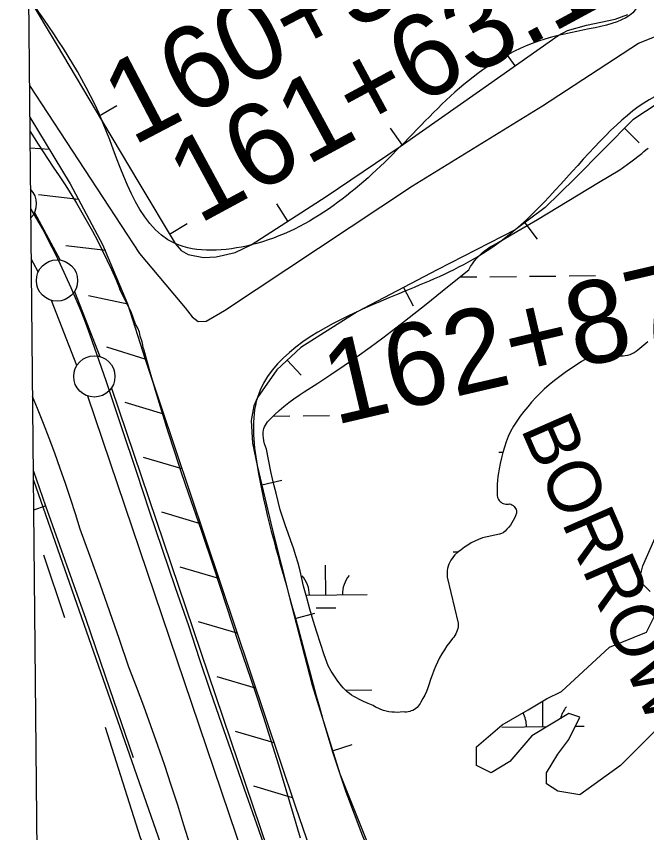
# Model space of a CAD drawing. Extents: x 3625074 to 3663148, y 511451 to 537151.
# Drawn here: x 3629158 to 3629922, y 529469 to 530458 of the extents above; entities that cross this region are included whole.
import ezdxf

# ---------------------------------------------------------------- set-up
doc = ezdxf.new("R2010")
doc.units = 0
for name, color, linetype in [('V-BORW-IDEN', 7, 'Continuous'), ('V-BORW-LINE', 7, 'Continuous'), ('V-FLOD-BASE', 7, 'Continuous'), ('V-GRID-FRAM', 7, 'Continuous'), ('V-LEVE-TOET', 7, 'Continuous'), ('V-ROAD-CNTR', 7, 'Continuous'), ('V-RRAP-FSHR', 7, 'Continuous'), ('V-SURV-IDEN', 7, 'Continuous'), ('V-SURV-LINE', 7, 'Continuous'), ('V-TOPO-SHOR', 7, 'Continuous'), ('V-TOPO-WATR-IDEN', 7, 'Continuous'), ('V-WETL-SWMP', 7, 'Continuous')]:
    doc.layers.add(name, color=color, linetype=linetype)

msp = doc.modelspace()

# ---------------------------------------------------------------- linework, layer by layer
at = {"layer": 'V-BORW-LINE'}
for p, q in [((3629762.23, 530397.59), (3629747.84, 530418.04)), ((3629258.28, 530337.07), (3629279.77, 530349.85)), ((3629625.92, 530301.81), (3629611.55, 530322.27)), ((3629894.84, 530322.12), (3629912.6, 530304.53)), ((3629487.15, 530209.63), (3629473.58, 530230.63)), ((3629343.54, 530193.94), (3629365.01, 530206.75)), ((3629774.05, 530207.75), (3629789.03, 530187.73)), ((3629627.27, 530129.33), (3629638.81, 530107.15)), ((3629486.37, 530041.51), (3629503.24, 530023.05)), ((3629455.33, 529890.35), (3629479.66, 529896.13)), ((3629495.71, 529728.73), (3629519.91, 529734.98)), ((3629541.21, 529568.51), (3629565.09, 529575.91))]:
    msp.add_line(p, q, dxfattribs=at)
for points in [[(3629173.23, 530480.09), (3629206.3, 530424.48), (3629262.56, 530329.87), (3629306.38, 530256.2), (3629350.33, 530182.57), (3629357.79, 530174.23), (3629366.44, 530169.37), (3629384.92, 530165.66), (3629400.27, 530166.32), (3629423.18, 530171.71), (3629442.77, 530180.96), (3629533.36, 530239.49), (3629623.14, 530299.85), (3629719.06, 530367.22), (3629814.66, 530434.48), (3629825.98, 530440.51), (3629848.71, 530446.95), (3629883.71, 530454.09), (3629898.73, 530459.99)], [(3629951.01, 530362.44), (3629904.84, 530332.23), (3629834.53, 530261.2), (3629798.71, 530226.2), (3629762.32, 530198.97), (3629668.07, 530150.56), (3629570.92, 530100.01), (3629502.96, 530056.67), (3629473.52, 530029.76), (3629450.07, 529995.99), (3629445.91, 529986.05), (3629442.51, 529968.14), (3629444.11, 529940.75), (3629449.75, 529913.89), (3629468.34, 529835.53), (3629488.31, 529757.35), (3629516.56, 529648.05), (3629549.92, 529540.41), (3629584.02, 529455.67)]]:
    msp.add_lwpolyline(points, dxfattribs=at)
for points in [[(3629203.02, 530944.9), (3629304.39, 531032.16), (3629365.29, 531087.3), (3629437.44, 531084.45), (3629530.26, 530994.54), (3629634.61, 530884.23), (3629706.46, 530791.87), (3629761.6, 530718.04), (3629883.06, 530552.6), (3629910.29, 530469.6), (3629814.66, 530434.48), (3629623.14, 530299.85), (3629442.77, 530180.96), (3629350.33, 530182.57), (3629262.56, 530329.87), (3629173.23, 530480.09)], [(3629776.87, 528883.45), (3629740.76, 528986.47), (3629698.11, 529091.63), (3629672.48, 529247.92), (3629619.57, 529371.62), (3629549.92, 529540.41), (3629488.31, 529757.35), (3629449.75, 529913.89), (3629450.07, 529995.99), (3629570.92, 530100.01), (3629762.32, 530198.97), (3629977.24, 530367.48), (3630087.84, 530262.91), (3630188.48, 530097.42), (3630286.2, 529887.79), (3630372.53, 529707.89), (3630448.89, 529551.79), (3630457.52, 529466.91), (3630326.2, 529316.58), (3630161.53, 529154.2), (3629969.27, 528959.65), (3629893.23, 528888.46), (3629848.54, 528865.17), (3629806.55, 528857.3), (3629776.87, 528883.45)]]:
    msp.add_spline(points, degree=3, dxfattribs=at)
at = {"layer": 'V-FLOD-BASE'}
msp.add_lwpolyline([(3629175.69, 530224.06), (3629181.4, 530214.47), (3629190.51, 530198.71), (3629197.66, 530185.05), (3629204.6, 530171.27), (3629211.33, 530157.4), (3629217.84, 530143.42), (3629224.15, 530129.35), (3629230.23, 530115.18), (3629236.11, 530100.92), (3629241.76, 530086.57), (3629247.19, 530072.14), (3629266.33, 530016.72), (3629285.17, 529961.2), (3629303.7, 529905.58), (3629319.09, 529859.06), (3629334.72, 529812.61), (3629350.57, 529766.25), (3629366.66, 529719.96), (3629379.79, 529680.34), (3629393.12, 529640.79), (3629406.64, 529601.3), (3629420.36, 529561.88), (3629434.27, 529522.53), (3629451.43, 529473.21), (3629468.38, 529423.83)], dxfattribs=at)
at = {"layer": 'V-GRID-FRAM'}
msp.add_lwpolyline([(3629129.44, 535042.13), (3660791.61, 535359.9), (3660982.02, 517177.98), (3629303.98, 516860.05), (3629129.44, 535042.13)], dxfattribs=at)
at = {"layer": 'V-LEVE-TOET'}
for points in [[(3629174.79, 530318.33), (3629184.7, 530302.7), (3629202.55, 530275.03), (3629209.9, 530264.32), (3629217.07, 530253.48), (3629224.06, 530242.53), (3629230.87, 530231.47), (3629237.5, 530220.3), (3629243.94, 530209.02), (3629250.19, 530197.63), (3629256.26, 530186.14), (3629262.13, 530174.56), (3629267.81, 530162.87), (3629273.3, 530151.1), (3629278.59, 530139.23), (3629283.69, 530127.29)], [(3629312.18, 530055.2), (3629310.57, 530063.51), (3629308.31, 530070.41), (3629307.48, 530075.27), (3629305.27, 530080.08), (3629302.35, 530084.88), (3629297.81, 530098.69), (3629283.69, 530127.29)], [(3629312.18, 530055.2), (3629319.2, 530030.06), (3629326.45, 530004.99), (3629333.96, 529980), (3629341.72, 529955.09), (3629349.71, 529930.25), (3629357.96, 529905.49), (3629366.45, 529880.81), (3629382, 529835.42), (3629397.32, 529789.94), (3629412.41, 529744.39), (3629427.26, 529698.76), (3629437.39, 529669.43), (3629447.3, 529640.02), (3629456.97, 529610.53), (3629466.4, 529580.97), (3629475.61, 529551.34), (3629484.58, 529521.63), (3629493.32, 529491.85), (3629502.16, 529462.95)], [(3629368.57, 529454.36), (3629361.22, 529478.58), (3629353.65, 529502.73), (3629345.85, 529526.81), (3629337.83, 529550.82), (3629329.58, 529574.75), (3629321.12, 529598.61), (3629312.44, 529622.38), (3629303.54, 529646.08), (3629294.42, 529669.69), (3629283.08, 529703.3), (3629271.52, 529736.83), (3629259.72, 529770.29), (3629247.7, 529803.66), (3629235.44, 529836.94), (3629229.68, 529855.41), (3629223.73, 529873.81), (3629217.57, 529892.14), (3629211.22, 529910.41), (3629204.67, 529928.61), (3629197.93, 529946.74), (3629190.98, 529964.79), (3629183.85, 529982.76), (3629177.87, 529997.36)]]:
    msp.add_lwpolyline(points, dxfattribs=at)
at = {"layer": 'V-ROAD-CNTR'}
msp.add_line((3629179.18, 529860.26), (3629193.55, 529864.97), dxfattribs=at)
for points in [[(3629178.74, 529906.79), (3629193.55, 529864.97), (3629242.2, 529727.69), (3629271.12, 529644.06), (3629299.78, 529560.35)], [(3629178.84, 529895.98), (3629527.37, 528899.62), (3629587.31, 528715.15)]]:
    msp.add_lwpolyline(points, dxfattribs=at)
at = {"layer": 'V-RRAP-FSHR'}
for p, q in [((3629198.39, 530296.25), (3629174.98, 530297.84)), ((3629233.57, 530235.76), (3629185.1, 530241.63)), ((3629266.53, 530174), (3629218.05, 530179.88)), ((3629293.12, 530109.21), (3629245.37, 530119.41)), ((3629314.38, 530042.51), (3629267.75, 530057.02)), ((3629336.66, 529976.15), (3629289.82, 529989.97)), ((3629358.93, 529909.79), (3629312.1, 529923.61)), ((3629381.21, 529843.43), (3629334.38, 529857.25)), ((3629403.49, 529777.07), (3629356.65, 529790.89)), ((3629425.76, 529710.71), (3629378.93, 529724.53)), ((3629448.04, 529644.35), (3629401.21, 529658.17)), ((3629470.32, 529577.99), (3629423.48, 529591.81)), ((3629492.6, 529511.62), (3629445.76, 529525.45))]:
    msp.add_line(p, q, dxfattribs=at)
msp.add_lwpolyline([(3629174.62, 530335.65), (3629223.46, 530254.71), (3629262.54, 530181.49), (3629292.95, 530109.61), (3629314.32, 530042.67), (3629495.81, 529502.03), (3629645.16, 529067.18), (3629697.25, 528875.01)], dxfattribs=at)
at = {"layer": 'V-SURV-LINE'}
for points in [[(3629180.29, 530220.17), (3629211.17, 530162.49)], [(3629184.71, 530148.36), (3629176.27, 530164.12)], [(3629228.6, 530124.64), (3629259.33, 530045.77)], [(3629231.38, 530034.86), (3629200.65, 530113.73)], [(3629273.22, 530007.58), (3629741.76, 528624.04)], [(3629713.34, 528614.43), (3629244.81, 529997.97)]]:
    msp.add_lwpolyline(points, dxfattribs=at)
for centre in [(3629207.37, 530137.8), (3629252.61, 530021.7)]:
    msp.add_circle(centre, 25, dxfattribs=at)
msp.add_arc((3629157.63, 530230.73), 25, 316.58906, 44.51097, dxfattribs=at)
at = {"layer": 'V-TOPO-SHOR'}
msp.add_line((3629190.9, 529805.9), (3629216.65, 529729.72), dxfattribs=at)
for points in [[(3629174.25, 530373.82), (3629307.44, 530170.6), (3629362.54, 530104.63), (3629371.25, 530093.63), (3629378.41, 530088.2), (3629388.24, 530088.45), (3629410.36, 530101.67), (3629638.14, 530252.29), (3629795.71, 530349.1), (3629911.68, 530425.17), (3629931.15, 530432.7), (3629943.82, 530431.63), (3629956.52, 530429.15), (3629970.67, 530425.31), (3629986.03, 530428.52), (3629998.51, 530434.46), (3630016.46, 530446.17)], [(3629265.61, 529596.99), (3629308.22, 529463.42), (3629319.03, 529439.52)]]:
    msp.add_lwpolyline(points, dxfattribs=at)
at = {"layer": 'V-WETL-SWMP'}
for p, q in [((3629695.27, 530142.06), (3629715.87, 530142.27)), ((3629731.87, 530142.43), (3629763.87, 530142.75)), ((3629779.86, 530142.91), (3629811.86, 530143.23)), ((3629827.86, 530143.39), (3629859.86, 530143.71)), ((3629469.32, 529973.61), (3629489.55, 529973.81)), ((3629505.55, 529973.97), (3629537.54, 529974.29)), ((3629553.54, 529974.46), (3629585.54, 529974.78)), ((3629742.84, 529929.92), (3629747.65, 529929.97)), ((3629687.21, 529809.29), (3629693.8, 529809.35)), ((3629533.13, 529757), (3629532.77, 529792.99)), ((3629509.06, 529756.76), (3629583.13, 529757.5)), ((3629521.29, 529741.45), (3629545.29, 529741.69)), ((3629556.91, 529641.8), (3629588.88, 529642.12)), ((3629796.14, 529597.76), (3629795.84, 529628.55)), ((3629746.15, 529597.25), (3629801.29, 529597.81)), ((3629835.42, 529598.15), (3629846.14, 529598.26))]:
    msp.add_line(p, q, dxfattribs=at)
for points in [[(3629863.27, 530256.48), (3629889.04, 530271.79), (3629902.45, 530281.57), (3629915.73, 530291.51), (3629918.23, 530293.81), (3629920.88, 530295.94), (3629923.66, 530297.89)], [(3629716.03, 530164.76), (3629718.98, 530167.86), (3629722.09, 530170.79), (3629725.35, 530173.54), (3629728.77, 530176.1), (3629732.32, 530178.48), (3629736, 530180.65), (3629739.79, 530182.61), (3629764.62, 530197.16), (3629789.39, 530211.81), (3629814.09, 530226.59), (3629838.72, 530241.48), (3629863.27, 530256.48)], [(3629654.91, 529640.35), (3629652.89, 529635.98), (3629650.68, 529631.7), (3629648.26, 529627.54), (3629647.33, 529625.72), (3629646.23, 529623.99), (3629644.96, 529622.39), (3629643.54, 529620.92), (3629641.98, 529619.6), (3629640.29, 529618.44), (3629638.5, 529617.45), (3629636.63, 529616.65), (3629634.68, 529616.03), (3629632.68, 529615.61), (3629630.64, 529615.39), (3629628.6, 529615.38), (3629626.56, 529615.56), (3629623.15, 529615.18), (3629619.73, 529615.01), (3629616.29, 529615.06), (3629612.87, 529615.33), (3629609.47, 529615.83), (3629606.11, 529616.53), (3629602.81, 529617.45), (3629599.56, 529618.58), (3629596.4, 529619.92), (3629593.33, 529621.45), (3629590.36, 529623.18), (3629584.52, 529625.6), (3629578.79, 529628.26), (3629573.17, 529631.15), (3629570.12, 529632.55), (3629567.15, 529634.13), (3629564.3, 529635.89), (3629561.56, 529637.83), (3629558.94, 529639.94), (3629556.47, 529642.2), (3629554.14, 529644.62), (3629551.97, 529647.18), (3629547.61, 529652.94), (3629543.49, 529658.87), (3629539.61, 529664.97), (3629535.99, 529671.22), (3629531.16, 529684.82), (3629526.51, 529698.49), (3629522.06, 529712.22), (3629517.8, 529726.01), (3629513.73, 529739.86), (3629509.85, 529753.76), (3629506.17, 529767.72), (3629504.14, 529777.04), (3629501.89, 529786.31), (3629499.44, 529795.53), (3629496.77, 529804.69), (3629493.9, 529813.79), (3629490.81, 529822.82), (3629487.52, 529831.77), (3629484.03, 529840.65), (3629480.79, 529850.43), (3629477.84, 529860.31), (3629475.18, 529870.27), (3629472.8, 529880.3), (3629470.43, 529889.06), (3629468.29, 529897.88), (3629466.41, 529906.76), (3629461.23, 529933.53), (3629459.96, 529936.83), (3629458.92, 529940.21), (3629458.1, 529943.66), (3629457.51, 529947.15), (3629457.15, 529950.67), (3629457.02, 529954.2), (3629457.43, 529956.45), (3629458.04, 529958.66), (3629458.85, 529960.8), (3629459.85, 529962.85), (3629461.03, 529964.81), (3629462.39, 529966.65), (3629463.91, 529968.35), (3629465.58, 529969.92), (3629470.99, 529975.26), (3629476.58, 529980.41), (3629482.34, 529985.38), (3629488.27, 529990.14), (3629494.35, 529994.7), (3629500.59, 529999.05), (3629506.97, 530003.19), (3629523.21, 530013.54), (3629539.31, 530024.1), (3629555.27, 530034.88), (3629571.08, 530045.86), (3629586.75, 530057.05), (3629602.28, 530068.44), (3629628.5, 530088.72), (3629654.55, 530109.22), (3629680.42, 530129.95), (3629706.1, 530150.9), (3629708.29, 530154.57), (3629710.69, 530158.11), (3629713.27, 530161.51), (3629716.03, 530164.76)], [(3629923.15, 530063.52), (3629911.08, 530053.38), (3629908.82, 530051.72), (3629906.42, 530050.26), (3629903.91, 530049.01), (3629901.31, 530047.97), (3629898.62, 530047.16), (3629895.88, 530046.58), (3629893.09, 530046.23), (3629890.29, 530046.11), (3629887.48, 530046.24), (3629884.7, 530046.6), (3629881.96, 530047.19), (3629876.57, 530047.22), (3629871.19, 530047.01), (3629865.83, 530046.56), (3629860.48, 530045.87), (3629855.18, 530044.94), (3629849.92, 530043.78), (3629842.99, 530039.67), (3629836.17, 530035.39), (3629829.45, 530030.94), (3629822.85, 530026.32), (3629816.36, 530021.55), (3629809.99, 530016.61), (3629803.75, 530011.52), (3629797.64, 530006.28)], [(3629797.64, 530006.28), (3629792.37, 530001.21), (3629787.27, 529995.98), (3629782.34, 529990.58), (3629777.59, 529985.03), (3629773.03, 529979.32), (3629768.65, 529973.46), (3629764.47, 529967.46), (3629760.49, 529961.33), (3629756.72, 529955.08), (3629754.06, 529948.82), (3629751.63, 529942.48), (3629749.46, 529936.04), (3629747.52, 529929.53), (3629745.84, 529922.95), (3629744.41, 529916.31), (3629743.23, 529909.62), (3629742.27, 529905.06), (3629741.52, 529900.46), (3629740.97, 529895.83), (3629740.62, 529891.19), (3629740.48, 529886.53), (3629740.54, 529881.87), (3629740.81, 529877.22), (3629741.11, 529875.68), (3629741.6, 529874.2), (3629742.29, 529872.8), (3629743.16, 529871.49), (3629744.19, 529870.32), (3629745.36, 529869.29), (3629746.67, 529868.42), (3629748.07, 529867.73), (3629749.55, 529867.24), (3629751.09, 529866.94), (3629752.65, 529866.85), (3629754.21, 529866.96), (3629755.74, 529867.28), (3629757.21, 529866.84), (3629758.59, 529866.19), (3629759.87, 529865.35), (3629761.02, 529864.33), (3629762.01, 529863.17), (3629762.82, 529861.87), (3629763.45, 529860.47), (3629763.86, 529859), (3629764.07, 529857.48), (3629764.05, 529855.95), (3629762.93, 529852.92), (3629761.63, 529849.97), (3629760.14, 529847.11), (3629758.47, 529844.34), (3629756.64, 529841.69), (3629754.64, 529839.15), (3629752.49, 529836.74), (3629750.19, 529834.48), (3629747.76, 529832.36), (3629745.68, 529831.35), (3629743.52, 529830.55), (3629722.7, 529826.34), (3629718.14, 529824.46), (3629713.67, 529822.36), (3629709.3, 529820.05), (3629705.05, 529817.53), (3629700.93, 529814.81), (3629696.94, 529811.9), (3629693.1, 529808.79), (3629689.42, 529805.5), (3629687.62, 529803.54), (3629685.99, 529801.44), (3629684.53, 529799.21), (3629683.26, 529796.87), (3629682.18, 529794.44), (3629681.3, 529791.93), (3629680.63, 529789.35), (3629680.16, 529786.73), (3629679.91, 529784.08), (3629679.88, 529781.42), (3629680.06, 529778.77), (3629693.19, 529723.13), (3629693.29, 529720.87), (3629693.18, 529718.6), (3629692.85, 529716.36), (3629692.31, 529714.16), (3629691.55, 529712.02), (3629690.6, 529709.97), (3629689.45, 529708.02), (3629688.11, 529706.18), (3629686.61, 529704.48), (3629683.12, 529700.01), (3629679.81, 529695.41), (3629676.67, 529690.68), (3629673.7, 529685.85), (3629670.93, 529680.9), (3629668.33, 529675.85), (3629665.94, 529670.71), (3629663.73, 529665.48), (3629661.73, 529660.18), (3629659.92, 529654.8), (3629658.32, 529649.36), (3629656.72, 529644.82), (3629654.91, 529640.35)], [(3629925.89, 529761.18), (3629912.46, 529774.6), (3629916.94, 529792.51), (3629934.84, 529832.78)], [(3629939.31, 529600.07), (3629890.09, 529550.84), (3629840.86, 529515.04), (3629814.01, 529519.51), (3629800.58, 529528.46), (3629800.58, 529541.89), (3629814.01, 529564.27), (3629827.43, 529582.17), (3629840.86, 529609.02), (3629827.43, 529613.49), (3629782.68, 529586.64), (3629755.83, 529555.32), (3629733.45, 529541.89), (3629715.55, 529550.84), (3629715.55, 529573.22), (3629746.88, 529600.07), (3629778.21, 529617.97), (3629800.58, 529631.4), (3629818.48, 529640.34), (3629876.66, 529694.05), (3629921.41, 529711.95), (3629939.31, 529747.75)]]:
    msp.add_lwpolyline(points, dxfattribs=at)
for centre, start, end in [((3629477.89, 529756.92), 359.8032, 41.34685), ((3629588.37, 529758.03), 139.80319, 181.34685), ((3629851.38, 529598.78), 139.80319, 165.93918), ((3629740.9, 529597.68), 359.8032, 28.29898)]:
    msp.add_arc(centre, 35.25, start, end, dxfattribs=at)

# ---------------------------------------------------------------- texts
at = {"layer": 'V-BORW-IDEN'}
msp.add_text('BORROW PIT', height=64, rotation=293.63492, dxfattribs=at).set_placement((3629768.67, 529958.27))
at = {"layer": 'V-SURV-IDEN'}
for s, rotation, p in [('160+57.7', 27.6075, (3629298.9, 530300.04)), ('161+63.1', 28.42922, (3629378.86, 530205.35)), ('162+87.7', 13.17218, (3629543.73, 529962.62))]:
    msp.add_text(s, height=100, rotation=rotation, dxfattribs=at).set_placement(p)
at = {"layer": 'V-TOPO-WATR-IDEN'}
msp.add_text('L.W.R.P.', height=83, rotation=305.68069, dxfattribs=at).set_placement((3629884.37, 530720.75))

doc.saveas('drawing.dxf')
